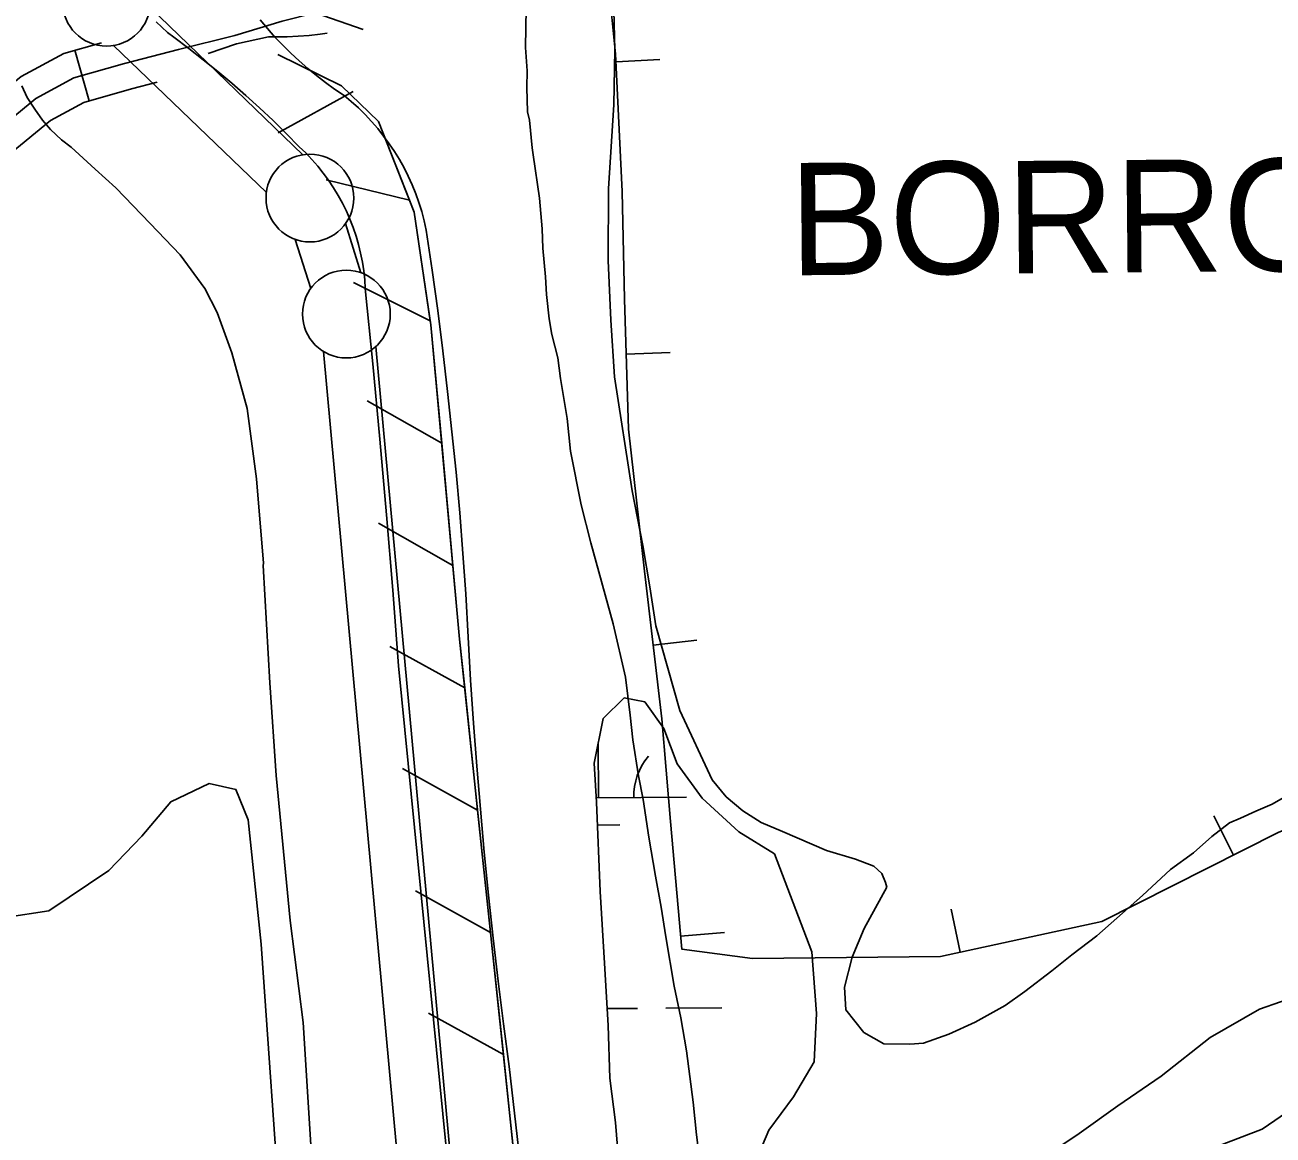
# Model space of a CAD drawing. Extents: x 3567028 to 3605064, y 510945 to 536587.
# Drawn here: x 3575071 to 3575782, y 531912 to 532544 of the extents above; entities that cross this region are included whole.
import ezdxf

# ---------------------------------------------------------------- set-up
doc = ezdxf.new("R2010")
doc.units = 0
for name, color, linetype in [('V-BORW-IDEN', 7, 'Continuous'), ('V-BORW-LINE', 7, 'Continuous'), ('V-FLOD-BASE', 7, 'Continuous'), ('V-LEVE-TOET', 7, 'Continuous'), ('V-ROAD-CNTR', 7, 'Continuous'), ('V-RRAP-FSHR', 7, 'Continuous'), ('V-SITE-VEGE', 7, 'Continuous'), ('V-SURV-LINE', 7, 'Continuous'), ('V-WETL-SWMP', 7, 'Continuous')]:
    doc.layers.add(name, color=color, linetype=linetype)

msp = doc.modelspace()

# ---------------------------------------------------------------- linework, layer by layer
at = {"layer": 'V-BORW-LINE'}
for p, q in [((3575407.27, 532523.47), (3575432.24, 532524.69)), ((3575413.11, 532356.99), (3575438.1, 532357.76)), ((3575428.42, 532191.2), (3575453.26, 532194.08)), ((3575759.1, 532071.59), (3575747.83, 532093.91)), ((3575603.4, 532016.28), (3575598.13, 532040.72)), ((3575444.1, 532025.35), (3575469.01, 532027.54))]:
    msp.add_line(p, q, dxfattribs=at)
for points in [[(3576143.74, 532617.44), (3576174.68, 532526.83), (3576212.99, 532433.36), (3576218.94, 532347.74), (3576159.53, 532254.94), (3576067.4, 532228.38), (3575934.02, 532164.09), (3575865.88, 532117.85), (3575784.38, 532084.36), (3575684.01, 532033.65), (3575592.1, 532013.84), (3575485.01, 532012.64), (3575444.75, 532018.06), (3575438.36, 532090.76), (3575433.3, 532149.1), (3575423.56, 532233.2), (3575414.44, 532314.09), (3575412.14, 532388.3), (3575410.87, 532449.61), (3575407.06, 532527.92), (3575399.79, 532600.31)], [(3575399.79, 532600.31), (3575407.06, 532527.92), (3575410.87, 532449.61), (3575412.14, 532388.3), (3575414.44, 532314.09), (3575423.56, 532233.2), (3575433.3, 532149.1), (3575438.36, 532090.76), (3575444.75, 532018.06), (3575485.01, 532012.64), (3575592.1, 532013.84), (3575684.01, 532033.65), (3575784.38, 532084.36), (3575865.88, 532117.85), (3575934.02, 532164.09), (3576067.4, 532228.38), (3576159.53, 532254.94), (3576218.94, 532347.74), (3576212.99, 532433.36), (3576174.68, 532526.83), (3576143.74, 532617.44)], [(3575555.73, 531199.17), (3575535.31, 531240.9), (3575512.03, 531276.44), (3575491.86, 531321.69), (3575471.22, 531383.37), (3575454.29, 531427.2), (3575439.86, 531484.55), (3575427.09, 531550.43), (3575424.22, 531597.64), (3575420.25, 531663.62), (3575418.98, 531724.64), (3575419.27, 531777.46), (3575416.28, 531834.94), (3575444, 531848.45), (3575482.36, 531856.22), (3575542.07, 531869.5), (3575636.46, 531878.19), (3575679.29, 531878.67), (3575775.42, 531915.54), (3575877.05, 531985.05)]]:
    msp.add_lwpolyline(points, dxfattribs=at)
at = {"layer": 'V-FLOD-BASE'}
for points in [[(3575145.25, 532546.28), (3575148.49, 532543.16), (3575151.87, 532540.2), (3575155.39, 532537.4), (3575163.84, 532531.09), (3575172.17, 532524.62), (3575180.37, 532517.98), (3575188.46, 532511.19), (3575196.41, 532504.25), (3575204.23, 532497.16), (3575211.92, 532489.92), (3575219.47, 532482.53), (3575226.87, 532475.01), (3575230.53, 532471.49), (3575234.03, 532467.82), (3575237.37, 532464), (3575240.54, 532460.03), (3575243.54, 532455.93), (3575246.35, 532451.71), (3575248.98, 532447.36), (3575251.42, 532442.91), (3575253.66, 532438.36), (3575255.7, 532433.71), (3575257.54, 532428.97), (3575259.16, 532424.17), (3575260.58, 532419.29)], [(3575260.58, 532419.29), (3575261.79, 532414.36), (3575262.78, 532409.38), (3575263.55, 532404.37), (3575264.1, 532399.32), (3575264.43, 532394.25), (3575268.73, 532351.33), (3575272.77, 532308.39), (3575276.57, 532265.43), (3575280.11, 532222.44), (3575283.4, 532179.43), (3575314.06, 531868.64)]]:
    msp.add_lwpolyline(points, dxfattribs=at)
at = {"layer": 'V-LEVE-TOET'}
for points in [[(3575204.54, 532547.29), (3575208.69, 532542.35), (3575212.99, 532537.53), (3575217.44, 532532.85), (3575222.03, 532528.31), (3575226.76, 532523.91), (3575231.63, 532519.66), (3575236.62, 532515.56), (3575241.75, 532511.62), (3575246.98, 532507.83), (3575252.34, 532504.21), (3575256.48, 532500.76), (3575260.49, 532497.15), (3575264.33, 532493.38), (3575268.03, 532489.45), (3575271.55, 532485.38), (3575274.91, 532481.16), (3575278.09, 532476.8), (3575281.09, 532472.33), (3575283.9, 532467.73), (3575286.52, 532463.02), (3575288.95, 532458.21), (3575291.18, 532453.3), (3575293.2, 532448.3), (3575295.02, 532443.23), (3575296.63, 532438.08), (3575298.02, 532432.88), (3575299.2, 532427.62), (3575302.55, 532404.69), (3575305.69, 532381.73), (3575308.62, 532358.74), (3575311.33, 532335.73), (3575313.84, 532312.69), (3575316.14, 532289.62), (3575318.22, 532266.54), (3575320.1, 532243.45), (3575321.76, 532220.33), (3575323.01, 532195.77), (3575324.45, 532171.23), (3575326.1, 532146.69), (3575327.95, 532122.17), (3575330, 532097.67), (3575332.25, 532073.18), (3575334.69, 532048.71), (3575337.34, 532024.27), (3575340.19, 531999.84), (3575343.23, 531975.44), (3575346.48, 531951.07), (3575356.94, 531859.8)], [(3575068.83, 532509.72), (3575071.75, 532503.1), (3575076.3, 532496.48)], [(3575076.3, 532496.48), (3575080.6, 532490.22), (3575085.05, 532484.95), (3575091.4, 532478.96), (3575096.96, 532474.76), (3575110.62, 532462.36), (3575122.39, 532451.63), (3575141.83, 532431.33), (3575158.97, 532413.39), (3575173.08, 532394.4), (3575180, 532380.59), (3575188.44, 532357.57), (3575197.15, 532325.92), (3575202.45, 532285.81), (3575206.53, 532237.91), (3575206.24, 532236.55), (3575210.04, 532169.6), (3575213.65, 532116.91), (3575221.74, 532034.26), (3575229.1, 531976.17), (3575233.97, 531897.42)]]:
    msp.add_lwpolyline(points, dxfattribs=at)
at = {"layer": 'V-ROAD-CNTR'}
msp.add_line((3575098.96, 532530), (3575107.17, 532501.14), dxfattribs=at)
for points in [[(3574839.53, 532377.27), (3574889.9, 532392.76), (3574943.01, 532418.59), (3574985.06, 532436.67), (3575016.5, 532459.02), (3575050.59, 532481.12), (3575076.76, 532502.54), (3575098.34, 532514.22), (3575127.3, 532522.47), (3575158.02, 532530.44), (3575190.21, 532538.43), (3575217.11, 532546.66), (3575235.84, 532551.27), (3575263.23, 532541.89)], [(3575174.9, 532528.19), (3575191.04, 532533.69), (3575209.36, 532537.72), (3575213.6, 532537.62), (3575219.9, 532537.69), (3575226.2, 532537.97), (3575232.48, 532538.47), (3575238.76, 532539.18), (3575242.75, 532539.77)], [(3574835.13, 532391.61), (3574884.38, 532406.76), (3574936.77, 532432.23), (3574977.67, 532449.82), (3575008.07, 532471.44), (3575041.73, 532493.25), (3575068.36, 532515.05), (3575092.65, 532528.2), (3575114.14, 532534.32)], [(3574843.94, 532362.94), (3574895.42, 532378.76), (3574949.26, 532404.95), (3574992.46, 532423.52), (3575024.93, 532446.61), (3575059.45, 532468.99), (3575085.15, 532490.03), (3575104.03, 532500.25), (3575131.24, 532508), (3575145.81, 532511.78)]]:
    msp.add_lwpolyline(points, dxfattribs=at)
at = {"layer": 'V-RRAP-FSHR'}
for p, q in [((3575257.59, 532506.53), (3575214.84, 532482.94)), ((3575289.57, 532444.66), (3575242.12, 532456.16)), ((3575301.46, 532375.85), (3575257.78, 532397.68)), ((3575307.96, 532306.16), (3575265.58, 532330.41)), ((3575314.34, 532236.45), (3575271.96, 532260.7)), ((3575321.1, 532166.78), (3575278.38, 532190.44)), ((3575328.44, 532097.17), (3575285.72, 532120.83)), ((3575335.78, 532027.55), (3575293.06, 532051.21)), ((3575343.12, 531957.94), (3575300.4, 531981.6))]:
    msp.add_line(p, q, dxfattribs=at)
for points in [[(3575560.77, 530942.8), (3575511.61, 531061.38), (3575458.19, 531168.47), (3575431.16, 531249.45), (3575408.87, 531301.43), (3575398.23, 531360.59), (3575392.56, 531421.26), (3575378.75, 531580.44), (3575354.95, 531845.73), (3575318.18, 532194.5), (3575301.8, 532373.6), (3575292.27, 532437.76), (3575272.04, 532489.47), (3575250.97, 532509.77), (3575214.68, 532527.56)], [(3575256.28, 532504.65), (3575250.97, 532509.77), (3575214.68, 532527.56)], [(3575289.57, 532444.66), (3575272.04, 532489.47), (3575256.28, 532504.66)], [(3575301.46, 532375.85), (3575292.27, 532437.76), (3575289.57, 532444.66)], [(3575307.96, 532306.16), (3575301.8, 532373.6), (3575301.46, 532375.85)], [(3575314.34, 532236.45), (3575307.96, 532306.16)], [(3575321.1, 532166.78), (3575318.18, 532194.5), (3575314.34, 532236.45)], [(3575328.44, 532097.17), (3575321.1, 532166.78)], [(3575335.78, 532027.55), (3575328.44, 532097.17)], [(3575343.12, 531957.94), (3575335.78, 532027.55)], [(3575350.46, 531888.33), (3575343.12, 531957.94)]]:
    msp.add_lwpolyline(points, dxfattribs=at)
at = {"layer": 'V-SITE-VEGE'}
for p, q in [((3575355.7, 532531.64), (3575356.03, 532553.79)), ((3575405.97, 532552.74), (3575406.66, 532530.22)), ((3575356.67, 532518.22), (3575355.7, 532531.64)), ((3575406.66, 532530.22), (3575405.98, 532498.93)), ((3575356.53, 532508.89), (3575356.67, 532518.22)), ((3575356.91, 532494.89), (3575356.53, 532508.89)), ((3575358, 532490.22), (3575356.91, 532494.89)), ((3575405.98, 532498.93), (3575403.03, 532451.31)), ((3575359.52, 532474.45), (3575358, 532490.22)), ((3575360.04, 532470.36), (3575359.52, 532474.45)), ((3575363.75, 532445.82), (3575360.04, 532470.36)), ((3575403.03, 532451.31), (3575402.83, 532410.19)), ((3575365.24, 532428.31), (3575363.75, 532445.82)), ((3575365.66, 532417.23), (3575365.24, 532428.31)), ((3575367.17, 532400.88), (3575365.66, 532417.23)), ((3575402.83, 532410.19), (3575404.37, 532376.2)), ((3575367.6, 532390.96), (3575367.17, 532400.88)), ((3575369.15, 532376.95), (3575367.6, 532390.96)), ((3575370.76, 532368.18), (3575369.15, 532376.95)), ((3575404.37, 532376.2), (3575406.35, 532344.06)), ((3575374.06, 532354.72), (3575370.76, 532368.18)), ((3575375.64, 532343.04), (3575374.06, 532354.72)), ((3575379.38, 532320.25), (3575375.64, 532343.04)), ((3575406.35, 532344.06), (3575416.43, 532279.05)), ((3575381.43, 532301.56), (3575379.38, 532320.25)), ((3575387.4, 532271.16), (3575381.43, 532301.56)), ((3575416.43, 532279.05), (3575422.51, 532247.86)), ((3575392.91, 532249.5), (3575387.4, 532271.16)), ((3575405.63, 532203.26), (3575392.91, 532249.5)), ((3575422.51, 532247.86), (3575426.46, 532224.28)), ((3575426.46, 532224.28), (3575430.02, 532202.13)), ((3575412.75, 532172.84), (3575405.63, 532203.26)), ((3575430.02, 532202.13), (3575443.62, 532153.85)), ((3575415.35, 532151.23), (3575412.75, 532172.84)), ((3575443.62, 532153.85), (3575462.06, 532114.5)), ((3575416.89, 532137.21), (3575415.35, 532151.23)), ((3575420.08, 532116.76), (3575416.89, 532137.21)), ((3575422.8, 532103.31), (3575420.08, 532116.76)), ((3575462.06, 532114.5), (3575470.1, 532104.77)), ((3575425.98, 532081.7), (3575422.8, 532103.31)), ((3575470.1, 532104.77), (3575479.6, 532096.85)), ((3575781.01, 532100.56), (3575794.84, 532108.54)), ((3575479.6, 532096.85), (3575489.94, 532090.15)), ((3575763.09, 532092.64), (3575771.74, 532096.61)), ((3575771.74, 532096.61), (3575781.01, 532100.56)), ((3575489.94, 532090.15), (3575502.14, 532085.06)), ((3575746.77, 532082.25), (3575756.71, 532089.87)), ((3575756.71, 532089.87), (3575763.09, 532092.64)), ((3575429.73, 532059.49), (3575425.98, 532081.7)), ((3575502.14, 532085.06), (3575527.14, 532074.26)), ((3575736.2, 532072.79), (3575746.77, 532082.25)), ((3575527.14, 532074.26), (3575543.64, 532069.3)), ((3575543.64, 532069.3), (3575554.21, 532065.26)), ((3575723.17, 532063.37), (3575736.2, 532072.79)), ((3575554.21, 532065.26), (3575558.65, 532061.1)), ((3575558.65, 532061.1), (3575560.83, 532055.96)), ((3575707.2, 532048.46), (3575723.17, 532063.37)), ((3575432.96, 532041.95), (3575429.73, 532059.49)), ((3575561.6, 532053.29), (3575548.57, 532029.75)), ((3575560.83, 532055.96), (3575561.6, 532053.29)), ((3575681.08, 532025.53), (3575707.2, 532048.46)), ((3575435.63, 532025), (3575432.96, 532041.95)), ((3575440.46, 531996.95), (3575435.63, 532025)), ((3575548.57, 532029.75), (3575541.78, 532013.48)), ((3575667.01, 532014.69), (3575681.08, 532025.53)), ((3575541.78, 532013.48), (3575537.44, 531996.36)), ((3575655.62, 532005.65), (3575667.01, 532014.69)), ((3575640.1, 531993.81), (3575655.62, 532005.65)), ((3575444.27, 531978.82), (3575440.46, 531996.95)), ((3575537.44, 531996.36), (3575538.27, 531983.46)), ((3575628.93, 531985.8), (3575640.1, 531993.81)), ((3575538.27, 531983.46), (3575548.51, 531970.42)), ((3575611.81, 531976.44), (3575628.93, 531985.8)), ((3575447.49, 531960.11), (3575444.27, 531978.82)), ((3575596.78, 531969.5), (3575611.81, 531976.44)), ((3575548.51, 531970.42), (3575559.87, 531964.11)), ((3575582.38, 531964.39), (3575596.78, 531969.5)), ((3575559.87, 531964.11), (3575574.6, 531963.9)), ((3575574.6, 531963.9), (3575582.38, 531964.39)), ((3575451.14, 531930.91), (3575447.49, 531960.11)), ((3575453.19, 531912.22), (3575451.14, 531930.91)), ((3575456.83, 531882.44), (3575453.19, 531912.22))]:
    msp.add_line(p, q, dxfattribs=at)
msp.add_lwpolyline([(3575059.3, 532036.11), (3575084.16, 532039.79), (3575118.32, 532062.72), (3575137.11, 532082.27), (3575153.64, 532101.86), (3575175.44, 532112.35), (3575190.72, 532108.96), (3575197.68, 532091.72), (3575205.16, 532020.82), (3575216.64, 531856.06), (3575212.41, 531815.54), (3575184.96, 531789.35), (3575177.19, 531782.26), (3575159.52, 531777.11), (3575142.8, 531774.66), (3575128.36, 531773.98), (3575113.91, 531772.4), (3575102.26, 531777.09), (3575087.12, 531789.94), (3575078.43, 531811.71), (3575066.44, 531852.93)], dxfattribs=at)
at = {"layer": 'V-SURV-LINE'}
for points in [[(3575141.83, 532554.38), (3575228.91, 532470.52)], [(3575208.11, 532448.9), (3575121.03, 532532.76)], [(3575253.2, 532431.28), (3575261.99, 532403.3)], [(3575233.37, 532394.31), (3575224.58, 532422.29)], [(3575270.44, 532361.22), (3575314.24, 531884.87)], [(3575284.36, 531882.12), (3575240.57, 532358.47)]]:
    msp.add_lwpolyline(points, dxfattribs=at)
for centre in [(3575117.04, 532557.43), (3575232.9, 532445.85), (3575253.67, 532379.74)]:
    msp.add_circle(centre, 25, dxfattribs=at)
at = {"layer": 'V-WETL-SWMP'}
for p, q in [((3575399.89, 532149.41), (3575411.88, 532161.05)), ((3575411.88, 532161.05), (3575423.67, 532158.9)), ((3575423.67, 532158.9), (3575434.47, 532143.77)), ((3575394.77, 532123.89), (3575399.89, 532149.41)), ((3575434.47, 532143.77), (3575442.04, 532123.57)), ((3575397.39, 532104.12), (3575397.13, 532135.66)), ((3575396.19, 532101.68), (3575394.77, 532123.89)), ((3575442.04, 532123.57), (3575456.31, 532104.05)), ((3575396.04, 532104.11), (3575447.39, 532104.54)), ((3575456.31, 532104.05), (3575477.29, 532084.83)), ((3575398.3, 532050.79), (3575396.19, 532101.68)), ((3575396.73, 532088.68), (3575409.52, 532088.79)), ((3575477.29, 532084.83), (3575497.58, 532072.31)), ((3575497.58, 532072.31), (3575518.78, 532016.45)), ((3575400.76, 532010.1), (3575398.3, 532050.79)), ((3575518.78, 532016.45), (3575521.4, 531981.36)), ((3575402.88, 531974.52), (3575400.76, 532010.1)), ((3575773.88, 531983.82), (3575800.8, 531993.25)), ((3575402.31, 531984.09), (3575419.56, 531984.23)), ((3575435.56, 531984.37), (3575467.56, 531984.64)), ((3575745.68, 531967.71), (3575773.88, 531983.82)), ((3575521.4, 531981.36), (3575520.19, 531953.81)), ((3575403.67, 531944.48), (3575402.88, 531974.52)), ((3575717.77, 531945.68), (3575745.68, 531967.71)), ((3575520.19, 531953.81), (3575508.46, 531933.9)), ((3575406.97, 531919.31), (3575403.67, 531944.48)), ((3575693.1, 531928.73), (3575717.77, 531945.68)), ((3575508.46, 531933.9), (3575494.39, 531914.81)), ((3575671.2, 531912.91), (3575693.1, 531928.73)), ((3575411.46, 531863.68), (3575406.97, 531919.31)), ((3575494.39, 531914.81), (3575486.63, 531896.42)), ((3575653.3, 531900.98), (3575671.2, 531912.91))]:
    msp.add_line(p, q, dxfattribs=at)
msp.add_arc((3575452.63, 532105.06), 35.25, 139.71153, 181.25519, dxfattribs=at)

# ---------------------------------------------------------------- texts
at = {"layer": 'V-BORW-IDEN'}
msp.add_text('BORROW PIT', height=64, rotation=0.50905, dxfattribs=at).set_placement((3575506.18, 532401.79))

doc.saveas('drawing.dxf')
